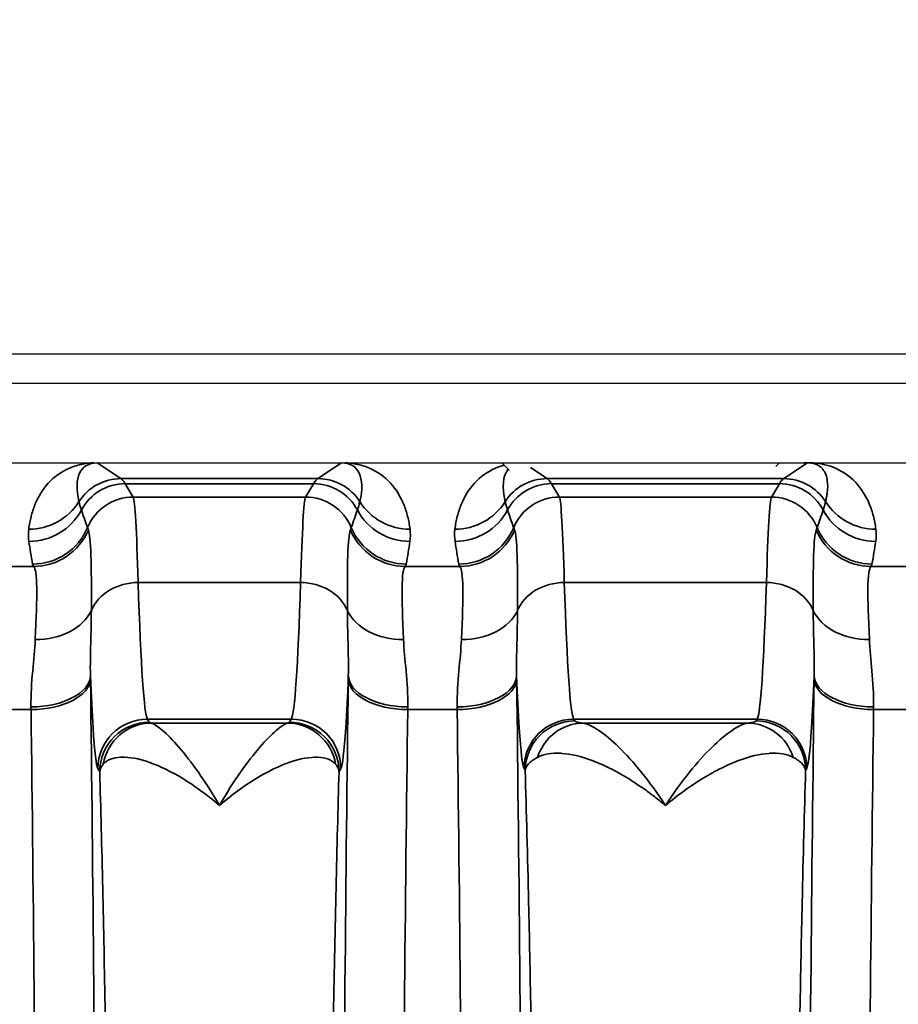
# Model space of a CAD drawing. Header units: millimetres. Extents: x 399 to 6233, y -1870 to 1602.
# Tile 697 of 711: x 6029 to 6038, y 339 to 349. Entities that reach past the tile are written whole.
import ezdxf

# ---------------------------------------------------------------- set-up
doc = ezdxf.new("R2010")
doc.units = ezdxf.units.MM
for name, color, linetype, lineweight in [('AM_5', 3, 'Continuous', 25), ('可見 (ISO)', 7, 'Continuous', 25), ('窄部可見 (ISO)', 7, 'Continuous', 35)]:
    doc.layers.add(name, color=color, linetype=linetype, lineweight=lineweight)
doc.styles.add('尺寸標註', font='romans.shx', dxfattribs={"bigfont": 'CHINESET.SHX'})
doc.dimstyles.new('CNS1$0', dxfattribs={"dimtxt": 2.5, "dimasz": 2.5, "dimexe": 1, "dimexo": 1, "dimgap": 1.5, "dimtad": 1, "dimtoh": 1, "dimdec": 1, "dimdsep": 46, "dimtxsty": '尺寸標註', "dimcen": 0, "dimclrd": 2, "dimclre": 2, "dimclrt": 1, "dimadec": 0, "dimazin": 2, "dimtp": 0.1, "dimtm": 0.1, "dimtfac": 0.71, "dimtdec": 1, "dimtmove": 0, "dimatfit": 0, "dimfxl": 0, "dimlwd": 13, "dimlwe": 13, "dimarcsym": 0})

# ---------------------------------------------------------------- blocks, each defined once
blk = doc.blocks.new('*D355')
at = {"layer": 'AM_5', "color": 2, "lineweight": 13}
for p, q in [((5942.8783, 336.4031), (5942.8783, 359.7021)), ((6103.5983, 330.5531), (6103.5983, 359.7021)), ((6101.0983, 358.7021), (5945.3783, 358.7021))]:
    blk.add_line(p, q, dxfattribs=at)
at = {"layer": 'AM_5', "color": 2, "lineweight": -2}
for points in [[(5945.3783, 359.1188), (5945.3783, 358.2854), (5942.8783, 358.7021)], [(6101.0983, 359.1188), (6101.0983, 358.2854), (6103.5983, 358.7021)]]:
    blk.add_solid(points, dxfattribs=at)
at = {"layer": 'Defpoints', "color": 0, "lineweight": -2}
for p in [(5942.8783, 358.7021), (5942.8783, 335.4031), (6103.5983, 329.5531)]:
    blk.add_point(p, dxfattribs=at)
at = {"layer": 'AM_5', "color": 1, "insert": (6023.2383, 361.4521), "char_height": 2.5, "attachment_point": 5, "style": '尺寸標註'}
blk.add_mtext('160.7', dxfattribs=at)

msp = doc.modelspace()

# ---------------------------------------------------------------- linework, layer by layer
at = {"layer": '可見 (ISO)'}
for p, q in [((5978.8983, 346.0531), (6091.8983, 346.0531)), ((6087.6483, 345.7531), (5983.1483, 345.7531)), ((5983.1483, 344.9531), (6087.6483, 344.9531)), ((6034.0751, 344.8763), (6033.9983, 344.9531)), ((6036.7613, 344.9161), (6036.7983, 344.9531)), ((6030.3081, 344.3031), (6030.3081, 344.3031)), ((6031.9886, 344.3031), (6031.9886, 344.3031)), ((6034.6077, 344.3113), (6034.6076, 344.3113)), ((6034.6081, 344.3031), (6034.6081, 344.3031)), ((6036.6886, 344.3031), (6036.6886, 344.3031))]:
    msp.add_line(p, q, dxfattribs=at)
for points, knots in [([(6029.8793, 344.9531), (6029.8863, 344.9531), (6029.8935, 344.953), (6029.9002, 344.953), (6029.9059, 344.953), (6029.911, 344.9529), (6029.9154, 344.9529)], [0.00000000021, 0.00000000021, 0.00000000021, 0.00000000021, 0.00002113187, 0.00002113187, 0.00002113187, 0.0000394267, 0.0000394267, 0.0000394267, 0.0000394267]), ([(6032.3812, 344.9529), (6032.3867, 344.9529), (6032.3932, 344.953), (6032.4004, 344.953), (6032.4059, 344.953), (6032.4117, 344.9531), (6032.4174, 344.9531)], [-0.00000491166, -0.00000491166, -0.00000491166, -0.00000491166, 0.00001772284, 0.00001772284, 0.00001772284, 0.00003506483, 0.00003506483, 0.00003506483, 0.00003506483]), ([(6037.0812, 344.9529), (6037.0768, 344.9529), (6037.0718, 344.953), (6037.0661, 344.953), (6037.0593, 344.953), (6037.0518, 344.9531), (6037.0445, 344.9531)], [-0.00000491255, -0.00000491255, -0.00000491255, -0.00000491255, 0.00001325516, 0.00001325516, 0.00001325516, 0.00003527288, 0.00003527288, 0.00003527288, 0.00003527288])]:
    msp.add_open_spline(points, degree=3, knots=knots, dxfattribs=at)
at = {"layer": '窄部可見 (ISO)'}
for p, q in [((6029.9154, 344.9529), (6030.154, 344.7938)), ((6032.1427, 344.7938), (6032.3812, 344.9529)), ((6034.2868, 344.9053), (6034.454, 344.7938)), ((6036.8427, 344.7938), (6037.0812, 344.9529)), ((6030.154, 344.7938), (6032.1427, 344.7938)), ((6034.454, 344.7938), (6036.8427, 344.7938)), ((6032.099, 344.7427), (6030.1976, 344.7427)), ((6030.1976, 344.7427), (6030.2789, 344.6073)), ((6032.0178, 344.6073), (6032.099, 344.7427)), ((6036.799, 344.7427), (6034.4976, 344.7427)), ((6034.4976, 344.7427), (6034.5789, 344.6073)), ((6036.7178, 344.6073), (6036.799, 344.7427)), ((6030.2789, 344.6073), (6032.0178, 344.6073)), ((6034.5789, 344.6073), (6036.7178, 344.6073)), ((6034.6058, 344.346), (6034.6058, 344.346)), ((6028.9859, 343.9081), (6029.275, 343.9081)), ((6033.0216, 343.9081), (6033.575, 343.9081)), ((6037.7216, 343.9081), (6038.275, 343.9081)), ((6030.3286, 343.7455), (6031.9681, 343.7455)), ((6034.6286, 343.7455), (6036.6681, 343.7455)), ((6029.2478, 342.4624), (6029.0462, 342.4624)), ((6033.5478, 342.4624), (6033.0489, 342.4624)), ((6038.2478, 342.4624), (6037.7489, 342.4624)), ((6031.8742, 342.3667), (6030.4224, 342.3667)), ((6030.4224, 342.3667), (6030.4411, 342.3356)), ((6030.4624, 342.3265), (6031.8343, 342.3265)), ((6031.8556, 342.3356), (6031.8742, 342.3667)), ((6034.7224, 342.3667), (6034.7336, 342.3481)), ((6036.5742, 342.3667), (6034.7224, 342.3667)), ((6034.8165, 342.3265), (6036.4802, 342.3265)), ((6036.5631, 342.3481), (6036.5742, 342.3667)), ((6029.9412, 341.8359), (6029.9226, 341.867)), ((6032.3741, 341.867), (6032.3554, 341.8359)), ((6034.2337, 341.8484), (6034.2226, 341.867)), ((6034.2337, 341.8484), (6034.2337, 341.8484)), ((6037.0741, 341.867), (6037.063, 341.8484))]:
    msp.add_line(p, q, dxfattribs=at)
for centre, major_axis, ratio, start_param, end_param in [((6030.429, 344.1106), (-0.6415, 0.8024), 0.399262, 5.974018, 6.980681), ((6031.8676, 344.1106), (0.6415, 0.8024), 0.399262, 5.585689, 6.592352), ((6034.729, 344.1106), (-0.6415, 0.8024), 0.399262, 0.084334, 0.697496), ((6030.154, 344.2939), (-0.2773, -0.416), 0.999683, 3.729704, 4.736367), ((6030.1249, 244.7602), (0, 100.0434), 0.020838, 6.248286, 6.269226), ((6032.1718, 244.7602), (0, 100.0434), 0.020838, 0.01396, 0.034899), ((6032.1427, 344.2939), (0.2773, -0.416), 0.999683, 1.546818, 2.553481), ((6034.454, 344.2939), (-0.2773, -0.416), 0.999683, 3.729704, 4.736367), ((6034.4249, 244.7602), (0, 100.0434), 0.020838, 6.248286, 6.269226), ((6036.8718, 244.7602), (0, 100.0434), 0.020838, 0.01396, 0.034899), ((6036.8427, 344.2939), (-0.2773, 0.416), 0.999683, 4.688411, 5.695074), ((6030.1976, 344.243), (-0.4288, -0.2572), 0.999172, 4.17245, 5.254458), ((6032.099, 344.243), (0.4288, -0.2572), 0.999172, 1.028727, 2.110736), ((6034.4976, 344.243), (-0.4288, -0.2572), 0.999172, 4.17245, 5.254458), ((6036.799, 344.243), (-0.4288, 0.2572), 0.999172, 4.17032, 5.252328), ((6030.2789, 344.1076), (-0.4288, -0.2572), 0.999172, 4.17245, 5.347743), ((6030.281, 340.4933), (-0.0054, 4.1169), 0.020515, 5.6231, 6.245118), ((6032.0156, 340.4933), (0.0054, 4.1169), 0.020515, 0.038068, 0.660085), ((6032.0178, 344.1076), (0.4288, -0.2572), 0.999172, 0.935442, 2.110736), ((6034.5789, 344.1076), (-0.4288, -0.2572), 0.999172, 4.17245, 5.347743), ((6034.581, 340.4933), (-0.0054, 4.1169), 0.020515, 5.6231, 6.245118), ((6036.7156, 340.4933), (0.0054, 4.1169), 0.020515, 0.038068, 0.660085), ((6036.7178, 344.1076), (-0.4288, 0.2572), 0.999172, 4.077035, 5.252328), ((6029.2247, 344.8817), (-0.5953, 0.0753), 0.998245, 1.696485, 2.702846), ((6029.2267, 344.7585), (-0.5942, -0.0832), 0.998238, 1.431986, 2.513646), ((9157.6782, 347.5004), (-3128.2819, -0.8538), 0.045755, 0.015157, 0.016397), ((2904.6184, 347.5004), (3128.2819, -0.8538), 0.045755, 6.266788, 6.268029), ((6033.07, 344.7585), (0.5942, -0.0832), 0.998238, 3.769539, 4.851199), ((6033.072, 344.8817), (0.5953, 0.0753), 0.998245, 3.58034, 4.5867), ((6033.5247, 344.8817), (0.5953, -0.0753), 0.998245, 4.838078, 5.844438), ((6033.5267, 344.7585), (0.5942, 0.0832), 0.998238, 4.573579, 5.655239), ((9161.9782, 347.5004), (-3128.2819, -0.8538), 0.045755, 0.015157, 0.016397), ((2909.3184, 347.5004), (3128.2819, -0.8538), 0.045755, 6.266788, 6.268029), ((6037.77, 344.7585), (-0.5942, 0.0832), 0.998238, 0.627947, 1.709607), ((6037.772, 344.8817), (-0.5953, -0.0753), 0.998245, 0.438747, 1.445107), ((6029.264, 344.5304), (-0.5898, -0.11), 0.998212, 1.386797, 2.56171), ((6032.8287, 336.4824), (-3.0142, 7.8269), 0.001618, 0.049009, 0.09405), ((6029.4679, 336.4824), (3.0142, 7.8269), 0.001618, 6.189135, 6.234176), ((6033.0327, 344.5304), (0.5898, -0.11), 0.998212, 3.721475, 4.896388), ((6033.564, 344.5304), (0.5898, 0.11), 0.998212, 4.52839, 5.703303), ((6037.1287, 336.4824), (-3.0142, 7.8269), 0.001618, 0.049009, 0.09405), ((6034.1679, 336.4824), (3.0142, 7.8269), 0.001618, 6.189135, 6.234176), ((6037.7327, 344.5304), (-0.5898, 0.11), 0.998212, 0.579882, 1.754795), ((6029.275, 344.5071), (-0.4766, -0.3645), 0.997266, 0.919263, 2.088334), ((6033.0216, 344.5071), (0.4766, -0.3645), 0.997266, 4.194851, 5.363923), ((6033.575, 344.5071), (0.4766, 0.3645), 0.997266, 4.060855, 5.229927), ((6037.7216, 344.5071), (-0.4766, 0.3645), 0.997266, 1.053258, 2.22233), ((6030.005, 343.4205), (0.5835, -1.8978), 0.300773, 4.221988, 4.348784), ((6032.2917, 343.4205), (-0.5835, -1.8978), 0.300773, 1.934402, 2.061197), ((6034.305, 343.4205), (0.5835, -1.8978), 0.300773, 4.221988, 4.348784), ((6036.9917, 343.4205), (-0.5835, -1.8978), 0.300773, 1.934402, 2.061197), ((6040.9422, 343.9388), (-11.6789, 0), 0.058758, 0.010815, 0.044766), ((6021.3542, 343.9388), (11.6791, 0), 0.058758, 6.23842, 6.27237), ((6045.2422, 343.9388), (-11.6789, 0), 0.058758, 0.010815, 0.044766), ((6026.0542, 343.9388), (11.6791, 0), 0.058758, 6.23842, 6.27237), ((6030.3286, 343.332), (-0.4998, -0.0154), 0.826915, 4.686911, 5.921542), ((6030.4287, 350.3651), (0, -8.0033), 0.022251, 5.686337, 6.248296), ((6031.868, 350.3651), (0, -8.0033), 0.022251, 0.034889, 0.596848), ((6031.9681, 343.332), (0.4998, -0.0154), 0.826915, 0.361643, 1.596274), ((6034.6286, 343.332), (-0.4998, -0.0154), 0.826915, 4.686911, 5.921542), ((6034.7287, 350.3651), (0, -8.0033), 0.022251, 5.686337, 6.248296), ((6036.568, 350.3651), (0, -8.0033), 0.022251, 0.034889, 0.596848), ((6036.6681, 343.332), (0.4998, -0.0154), 0.826915, 0.361643, 1.596274), ((6029.2903, 343.622), (0.5996, -0.0231), 0.752166, 4.741355, 5.976479), ((6033.0064, 343.622), (-0.5996, -0.0231), 0.752166, 0.306707, 1.54183), ((6033.5903, 343.622), (0.5996, -0.0231), 0.752166, 4.741355, 5.976479), ((6037.7064, 343.622), (-0.5996, -0.0231), 0.752166, 0.306707, 1.54183), ((6029.2474, 342.8044), (0.5999, 0.0078), 0.525274, 4.705596, 6.258572), ((6029.7992, 341.382), (0.0075, -3.0102), 0.019461, 2.050823, 2.062924), ((6032.4975, 341.382), (0.0075, 3.0102), 0.01946, 1.078674, 1.090775), ((6033.0493, 342.8044), (-0.5999, 0.0078), 0.525274, 0.024614, 1.577589), ((6033.5474, 342.8044), (0.5999, 0.0078), 0.525274, 4.705596, 6.258572), ((6034.0992, 341.382), (0.0075, -3.0102), 0.01946, 2.05082, 2.062921), ((6037.1975, 341.382), (0.0075, 3.0102), 0.019461, 1.078669, 1.09077), ((6037.7493, 342.8044), (-0.5999, 0.0078), 0.525274, 0.024614, 1.577589), ((6029.2478, 342.7722), (0.6, 0.0076), 0.516344, 4.705867, 6.258728), ((6033.0489, 342.7722), (-0.6, 0.0076), 0.516344, 0.024457, 1.577318), ((6033.5478, 342.7722), (0.6, 0.0076), 0.516344, 4.705867, 6.258728), ((6037.7489, 342.7722), (-0.6, 0.0076), 0.516344, 0.024457, 1.577318), ((6029.1993, 341.3039), (0.0075, -2.5085), 0.023352, 2.050796, 2.062877), ((6033.0973, 341.3039), (0.0075, 2.5085), 0.023353, 1.078708, 1.090789), ((6033.4993, 341.3038), (0.0075, -2.5085), 0.023353, 2.050807, 2.062888), ((6037.7973, 341.3039), (0.0075, 2.5085), 0.023353, 1.078712, 1.090793), ((6033.5081, 329.5531), (0, -25), 0.02145, 4.169777, 4.712389), ((6030.4224, 341.867), (-0.4288, -0.2572), 0.999172, 4.17245, 5.742515), ((6030.4624, 341.8268), (0.117, 0.4861), 0.989056, 0.238805, 1.634834), ((6031.8343, 341.8268), (-0.117, 0.4861), 0.989056, 4.648351, 6.04438), ((6031.8742, 341.867), (0.4288, -0.2572), 0.999172, 0.54067, 2.110736), ((6034.7224, 341.867), (-0.4288, -0.2572), 0.999172, 4.17245, 5.742515), ((6034.8165, 341.8268), (0.066, 0.4956), 0.966733, 0.136867, 1.385237), ((6036.4802, 341.8268), (-0.066, 0.4956), 0.966733, 4.897948, 6.146318), ((6036.5742, 341.867), (-0.4288, 0.2572), 0.999172, 3.682263, 5.252328)]:
    msp.add_ellipse(centre, major_axis=major_axis, ratio=ratio, start_param=start_param, end_param=end_param, dxfattribs=at)
for points, knots in [([(6029.2247, 344.2827), (6029.2276, 344.3057), (6029.2311, 344.3278), (6029.2351, 344.3492), (6029.2391, 344.3707), (6029.2436, 344.3911), (6029.2488, 344.4114), (6029.2591, 344.4523), (6029.272, 344.4925), (6029.2879, 344.5314), (6029.3202, 344.611), (6029.3648, 344.6849), (6029.4213, 344.7469), (6029.4811, 344.8126), (6029.5541, 344.8647), (6029.6352, 344.8993), (6029.6787, 344.9179), (6029.7244, 344.9316), (6029.7711, 344.9405), (6029.8068, 344.9474), (6029.843, 344.9515), (6029.8793, 344.9531)], [5.2774615, 5.2774615, 5.2774615, 5.2774615, 5.3361469, 5.3361469, 5.3361469, 5.3948827, 5.3948827, 5.3948827, 5.5128985, 5.5128985, 5.5128985, 5.7541006, 5.7541006, 5.7541006, 6.0094082, 6.0094082, 6.0094082, 6.1463346, 6.1463346, 6.1463346, 6.2510171, 6.2510171, 6.2510171, 6.2510171]), ([(6032.4174, 344.9531), (6032.4536, 344.9515), (6032.4899, 344.9474), (6032.5256, 344.9405), (6032.5723, 344.9316), (6032.618, 344.9179), (6032.6615, 344.8993), (6032.7425, 344.8647), (6032.8156, 344.8126), (6032.8754, 344.7469), (6032.9318, 344.6849), (6032.9764, 344.611), (6033.0088, 344.5314), (6033.0246, 344.4925), (6033.0376, 344.4523), (6033.0479, 344.4114), (6033.0531, 344.3911), (6033.0576, 344.3707), (6033.0616, 344.3492), (6033.0656, 344.3278), (6033.0691, 344.3057), (6033.072, 344.2827)], [3.1737609, 3.1737609, 3.1737609, 3.1737609, 3.2784434, 3.2784434, 3.2784434, 3.4153698, 3.4153698, 3.4153698, 3.6706773, 3.6706773, 3.6706773, 3.9118795, 3.9118795, 3.9118795, 4.0298953, 4.0298953, 4.0298953, 4.0886311, 4.0886311, 4.0886311, 4.1473165, 4.1473165, 4.1473165, 4.1473165]), ([(6033.5247, 344.2827), (6033.5276, 344.3057), (6033.5311, 344.3278), (6033.5351, 344.3492), (6033.5391, 344.3707), (6033.5436, 344.3911), (6033.5488, 344.4114), (6033.5591, 344.4523), (6033.572, 344.4925), (6033.5879, 344.5314), (6033.6202, 344.611), (6033.6648, 344.6849), (6033.7213, 344.7469), (6033.7811, 344.8126), (6033.8541, 344.8647), (6033.9352, 344.8993), (6033.9633, 344.9114), (6033.9924, 344.9213), (6034.0221, 344.9293)], [2.1358688, 2.1358688, 2.1358688, 2.1358688, 2.1945542, 2.1945542, 2.1945542, 2.25329, 2.25329, 2.25329, 2.3713058, 2.3713058, 2.3713058, 2.612508, 2.612508, 2.612508, 2.8678155, 2.8678155, 2.8678155, 2.9564391, 2.9564391, 2.9564391, 2.9564391]), ([(6037.2651, 344.5611), (6037.2683, 344.575), (6037.2712, 344.5884), (6037.2736, 344.6013), (6037.2761, 344.6141), (6037.2782, 344.6265), (6037.2799, 344.6385), (6037.2833, 344.6624), (6037.2855, 344.6861), (6037.286, 344.7091), (6037.2871, 344.7558), (6037.2812, 344.7997), (6037.2664, 344.8365), (6037.2507, 344.8755), (6037.2248, 344.9063), (6037.1916, 344.9258), (6037.1698, 344.9385), (6037.1454, 344.9465), (6037.1195, 344.9503), (6037.1134, 344.9511), (6037.1072, 344.9518), (6037.1008, 344.9522), (6037.0945, 344.9527), (6037.0879, 344.9529), (6037.0812, 344.9529)], [5.277461, 5.277461, 5.277461, 5.277461, 5.338533, 5.338533, 5.338533, 5.399378, 5.399378, 5.399378, 5.520978, 5.520978, 5.520978, 5.768094, 5.768094, 5.768094, 6.030402, 6.030402, 6.030402, 6.202355, 6.202355, 6.202355, 6.24324, 6.24324, 6.24324, 6.284115, 6.284115, 6.284115, 6.284115]), ([(6037.1174, 344.9531), (6037.1933, 344.9497), (6037.2688, 344.9353), (6037.3397, 344.908), (6037.425, 344.8752), (6037.5024, 344.8236), (6037.5656, 344.7573), (6037.6251, 344.6947), (6037.672, 344.6194), (6037.7059, 344.5385), (6037.7225, 344.4987), (6037.736, 344.4577), (6037.7467, 344.4161), (6037.7521, 344.3953), (6037.7569, 344.374), (6037.7611, 344.3518), (6037.7653, 344.3296), (6037.769, 344.3065), (6037.772, 344.2827)], [0.0321682, 0.0321682, 0.0321682, 0.0321682, 0.2510834, 0.2510834, 0.2510834, 0.514069, 0.514069, 0.514069, 0.7621142, 0.7621142, 0.7621142, 0.8839292, 0.8839292, 0.8839292, 0.9447637, 0.9447637, 0.9447637, 1.0057239, 1.0057239, 1.0057239, 1.0057239]), ([(6029.7316, 344.5611), (6029.7342, 344.5496), (6029.7376, 344.5372), (6029.7415, 344.5239), (6029.7458, 344.5095), (6029.7508, 344.4939), (6029.7563, 344.4773)], [0, 0, 0, 0, 0.001000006, 0.001000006, 0.001000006, 0.00208995, 0.00208995, 0.00208995, 0.00208995]), ([(6032.5404, 344.4773), (6032.5454, 344.4925), (6032.55, 344.5069), (6032.5541, 344.5203), (6032.5585, 344.535), (6032.5622, 344.5486), (6032.5651, 344.5611)], [0, 0, 0, 0, 0.001000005, 0.001000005, 0.001000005, 0.002089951, 0.002089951, 0.002089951, 0.002089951]), ([(6034.0316, 344.5611), (6034.0342, 344.5496), (6034.0376, 344.5372), (6034.0415, 344.5239), (6034.0458, 344.5095), (6034.0508, 344.4939), (6034.0563, 344.4773)], [0, 0, 0, 0, 0.001000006, 0.001000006, 0.001000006, 0.00208995, 0.00208995, 0.00208995, 0.00208995]), ([(6037.2404, 344.4773), (6037.2454, 344.4925), (6037.25, 344.5069), (6037.2541, 344.5203), (6037.2585, 344.535), (6037.2622, 344.5486), (6037.2651, 344.5611)], [0, 0, 0, 0, 0.001000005, 0.001000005, 0.001000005, 0.002089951, 0.002089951, 0.002089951, 0.002089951]), ([(6029.8267, 344.2743), (6029.839, 344.2409), (6029.8477, 344.1551), (6029.8571, 343.8803), (6029.8578, 343.6949), (6029.8566, 343.4638)], [0, 0, 0, 0, 0.001138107, 0.001138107, 0.002276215, 0.002276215, 0.002276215, 0.002276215]), ([(6032.44, 343.4638), (6032.4389, 343.695), (6032.4393, 343.8792), (6032.4439, 344.0168), (6032.4486, 344.1544), (6032.4575, 344.2408), (6032.4699, 344.2743)], [0, 0, 0, 0, 0.001125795, 0.001125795, 0.001125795, 0.00225159, 0.00225159, 0.00225159, 0.00225159]), ([(6034.1267, 344.2743), (6034.139, 344.2409), (6034.1477, 344.1551), (6034.1571, 343.8803), (6034.1578, 343.6949), (6034.1566, 343.4638)], [0, 0, 0, 0, 0.001138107, 0.001138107, 0.002276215, 0.002276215, 0.002276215, 0.002276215]), ([(6037.14, 343.4638), (6037.1389, 343.695), (6037.1393, 343.8792), (6037.1439, 344.0168), (6037.1486, 344.1544), (6037.1575, 344.2408), (6037.1699, 344.2743)], [0, 0, 0, 0, 0.001125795, 0.001125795, 0.001125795, 0.00225159, 0.00225159, 0.00225159, 0.00225159]), ([(6029.2903, 343.1705), (6029.3004, 343.39), (6029.3071, 343.5641), (6029.3052, 343.6899), (6029.3033, 343.8157), (6029.293, 343.8886), (6029.275, 343.9081)], [0, 0, 0, 0, 0.000987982, 0.000987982, 0.000987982, 0.001975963, 0.001975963, 0.001975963, 0.001975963]), ([(6033.0216, 343.9081), (6033.0037, 343.8886), (6032.9933, 343.8149), (6032.9915, 343.6887), (6032.9896, 343.5626), (6032.9962, 343.39), (6033.0064, 343.1705)], [0, 0, 0, 0, 0.000987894, 0.000987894, 0.000987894, 0.001975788, 0.001975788, 0.001975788, 0.001975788]), ([(6033.5903, 343.1705), (6033.6004, 343.39), (6033.6071, 343.5641), (6033.6052, 343.6899), (6033.6033, 343.8157), (6033.593, 343.8886), (6033.575, 343.9081)], [0, 0, 0, 0, 0.000987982, 0.000987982, 0.000987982, 0.001975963, 0.001975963, 0.001975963, 0.001975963]), ([(6037.7216, 343.9081), (6037.7037, 343.8886), (6037.6933, 343.8149), (6037.6915, 343.6887), (6037.6896, 343.5626), (6037.6962, 343.39), (6037.7064, 343.1705)], [0, 0, 0, 0, 0.000987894, 0.000987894, 0.000987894, 0.001975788, 0.001975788, 0.001975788, 0.001975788]), ([(6029.8566, 343.4638), (6029.8563, 343.3555), (6029.8532, 343.2453), (6029.8503, 343.1319), (6029.8475, 343.0261), (6029.8447, 342.9175), (6029.8473, 342.8045)], [0, 0, 0, 0, 0.000535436, 0.000535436, 0.000535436, 0.001035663, 0.001035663, 0.001035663, 0.001035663]), ([(6032.4494, 342.8045), (6032.452, 342.9175), (6032.4492, 343.0261), (6032.4464, 343.1319), (6032.4434, 343.2453), (6032.4404, 343.3555), (6032.44, 343.4638)], [0.000000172, 0.000000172, 0.000000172, 0.000000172, 0.000500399, 0.000500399, 0.000500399, 0.001035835, 0.001035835, 0.001035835, 0.001035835]), ([(6034.1566, 343.4638), (6034.1563, 343.3555), (6034.1532, 343.2453), (6034.1503, 343.1319), (6034.1475, 343.0261), (6034.1447, 342.9175), (6034.1473, 342.8045)], [0, 0, 0, 0, 0.000535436, 0.000535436, 0.000535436, 0.001035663, 0.001035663, 0.001035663, 0.001035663]), ([(6037.1494, 342.8045), (6037.152, 342.9175), (6037.1492, 343.0261), (6037.1464, 343.1319), (6037.1434, 343.2453), (6037.1404, 343.3555), (6037.14, 343.4638)], [0.000000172, 0.000000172, 0.000000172, 0.000000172, 0.000500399, 0.000500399, 0.000500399, 0.001035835, 0.001035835, 0.001035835, 0.001035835]), ([(6029.2474, 342.4892), (6029.2454, 342.6176), (6029.2547, 342.7382), (6029.2648, 342.8516), (6029.2749, 342.9651), (6029.2857, 343.0714), (6029.2903, 343.1705)], [0, 0, 0, 0, 0.000446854, 0.000446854, 0.000446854, 0.000893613, 0.000893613, 0.000893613, 0.000893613]), ([(6033.0064, 343.1705), (6033.011, 343.0714), (6033.0218, 342.9651), (6033.0319, 342.8516), (6033.0419, 342.7382), (6033.0513, 342.6176), (6033.0493, 342.4892)], [0, 0, 0, 0, 0.000446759, 0.000446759, 0.000446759, 0.000893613, 0.000893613, 0.000893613, 0.000893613]), ([(6033.5474, 342.4892), (6033.5454, 342.6176), (6033.5547, 342.7382), (6033.5648, 342.8516), (6033.5749, 342.9651), (6033.5857, 343.0714), (6033.5903, 343.1705)], [0, 0, 0, 0, 0.000446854, 0.000446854, 0.000446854, 0.000893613, 0.000893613, 0.000893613, 0.000893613]), ([(6037.7064, 343.1705), (6037.711, 343.0714), (6037.7218, 342.9651), (6037.7319, 342.8516), (6037.7419, 342.7382), (6037.7513, 342.6176), (6037.7493, 342.4892)], [0, 0, 0, 0, 0.000446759, 0.000446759, 0.000446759, 0.000893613, 0.000893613, 0.000893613, 0.000893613]), ([(6029.9226, 341.867), (6029.906, 341.8945), (6029.8893, 342.0345), (6029.8734, 342.2825), (6029.8644, 342.4235), (6029.8556, 342.5991), (6029.8473, 342.8045)], [4.7472956, 4.7472956, 4.7472956, 4.7472956, 5.0281051, 5.0281051, 5.0281051, 5.1877931, 5.1877931, 5.1877931, 5.1877931]), ([(6032.4494, 342.8045), (6032.441, 342.5991), (6032.4323, 342.4235), (6032.4232, 342.2825), (6032.4073, 342.0345), (6032.3906, 341.8945), (6032.3741, 341.867)], [4.2369849, 4.2369849, 4.2369849, 4.2369849, 4.3966729, 4.3966729, 4.3966729, 4.6774824, 4.6774824, 4.6774824, 4.6774824]), ([(6034.2226, 341.867), (6034.206, 341.8945), (6034.1893, 342.0345), (6034.1734, 342.2825), (6034.1644, 342.4235), (6034.1556, 342.5991), (6034.1473, 342.8045)], [4.7472956, 4.7472956, 4.7472956, 4.7472956, 5.0281051, 5.0281051, 5.0281051, 5.1877931, 5.1877931, 5.1877931, 5.1877931]), ([(6037.1494, 342.8045), (6037.141, 342.5991), (6037.1323, 342.4235), (6037.1232, 342.2825), (6037.1073, 342.0345), (6037.0906, 341.8945), (6037.0741, 341.867)], [4.2369849, 4.2369849, 4.2369849, 4.2369849, 4.3966729, 4.3966729, 4.3966729, 4.6774824, 4.6774824, 4.6774824, 4.6774824]), ([(6029.8477, 342.7722), (6029.8727, 340.7896), (6029.8921, 338.6441), (6029.9051, 336.4136), (6029.9181, 334.1831), (6029.9247, 331.8682), (6029.9247, 329.5531), (6029.9247, 327.2379), (6029.9181, 324.923), (6029.9051, 322.6925), (6029.8921, 320.4621), (6029.8727, 318.3166), (6029.8477, 316.3339)], [2.598981, 2.598981, 2.598981, 2.598981, 2.870287, 2.870287, 2.870287, 3.141593, 3.141593, 3.141593, 3.412899, 3.412899, 3.412899, 3.684204, 3.684204, 3.684204, 3.684204]), ([(6032.372, 329.5531), (6032.372, 331.8683), (6032.3786, 334.1831), (6032.3916, 336.4136), (6032.4046, 338.6441), (6032.4239, 340.7896), (6032.449, 342.7722)], [0, 0, 0, 0, 0.2713059, 0.2713059, 0.2713059, 0.5426118, 0.5426118, 0.5426118, 0.5426118]), ([(6034.1477, 342.7722), (6034.1727, 340.7896), (6034.1921, 338.6441), (6034.2051, 336.4136), (6034.2181, 334.1831), (6034.2247, 331.8682), (6034.2247, 329.5531), (6034.2247, 327.2379), (6034.2181, 324.923), (6034.2051, 322.6925), (6034.1921, 320.4621), (6034.1727, 318.3166), (6034.1477, 316.3339)], [2.598981, 2.598981, 2.598981, 2.598981, 2.870287, 2.870287, 2.870287, 3.141593, 3.141593, 3.141593, 3.412899, 3.412899, 3.412899, 3.684204, 3.684204, 3.684204, 3.684204]), ([(6037.149, 316.3339), (6037.1239, 318.3166), (6037.1046, 320.4621), (6037.0916, 322.6925), (6037.0786, 324.923), (6037.072, 327.2379), (6037.072, 329.5531), (6037.072, 331.8682), (6037.0786, 334.1831), (6037.0916, 336.4136), (6037.1046, 338.6441), (6037.1239, 340.7896), (6037.149, 342.7722)], [2.598981, 2.598981, 2.598981, 2.598981, 2.870287, 2.870287, 2.870287, 3.141593, 3.141593, 3.141593, 3.412899, 3.412899, 3.412899, 3.684204, 3.684204, 3.684204, 3.684204]), ([(6029.2478, 316.6437), (6029.2729, 318.5799), (6029.2922, 320.6751), (6029.3182, 325.0315), (6029.3248, 327.2922), (6029.3248, 331.8139), (6029.3182, 334.0746), (6029.2922, 338.431), (6029.2729, 340.5262), (6029.2478, 342.4624)], [2.598981, 2.598981, 2.598981, 2.598981, 2.870287, 2.870287, 3.141593, 3.141593, 3.412899, 3.412899, 3.684204, 3.684204, 3.684204, 3.684204]), ([(6033.5478, 316.6437), (6033.5729, 318.5799), (6033.5922, 320.6751), (6033.6182, 325.0315), (6033.6248, 327.2922), (6033.6248, 331.8139), (6033.6182, 334.0746), (6033.5922, 338.431), (6033.5729, 340.5262), (6033.5478, 342.4624)], [2.598981, 2.598981, 2.598981, 2.598981, 2.870287, 2.870287, 3.141593, 3.141593, 3.412899, 3.412899, 3.684204, 3.684204, 3.684204, 3.684204]), ([(6037.7489, 342.4624), (6037.7238, 340.5262), (6037.7044, 338.431), (6037.6784, 334.0746), (6037.6718, 331.8139), (6037.6718, 327.2922), (6037.6784, 325.0315), (6037.7044, 320.6751), (6037.7238, 318.5799), (6037.7489, 316.6437)], [2.598981, 2.598981, 2.598981, 2.598981, 2.870287, 2.870287, 3.141593, 3.141593, 3.412899, 3.412899, 3.684204, 3.684204, 3.684204, 3.684204]), ([(6030.4411, 342.3356), (6030.3103, 342.3355), (6030.1803, 342.2816), (6030.0878, 342.1891), (6029.9952, 342.0966), (6029.9413, 341.9667), (6029.9412, 341.8359)], [0, 0, 0, 0, 0.5, 0.5, 0.5, 1, 1, 1, 1]), ([(6030.4624, 342.3265), (6030.4855, 342.3198), (6030.5243, 342.2952), (6030.5723, 342.2542), (6030.6203, 342.2133), (6030.6778, 342.1556), (6030.7394, 342.0845), (6030.801, 342.0134), (6030.8671, 341.9287), (6030.9361, 341.8301), (6031.0052, 341.7315), (6031.0776, 341.6182), (6031.1483, 341.4956)], [0, 0, 0, 0, 0.000572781, 0.000572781, 0.000572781, 0.001145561, 0.001145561, 0.001145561, 0.001718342, 0.001718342, 0.001718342, 0.002291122, 0.002291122, 0.002291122, 0.002291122]), ([(6031.1483, 341.4956), (6031.2197, 341.6192), (6031.2915, 341.7316), (6031.3606, 341.8301), (6031.4286, 341.9274), (6031.4939, 342.0111), (6031.5547, 342.0815), (6031.6165, 342.1531), (6031.6744, 342.2113), (6031.7226, 342.2528), (6031.7714, 342.2946), (6031.8109, 342.3197), (6031.8343, 342.3265)], [-0.000011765, -0.000011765, -0.000011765, -0.000011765, 0.000565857, 0.000565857, 0.000565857, 0.001135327, 0.001135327, 0.001135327, 0.001714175, 0.001714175, 0.001714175, 0.002298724, 0.002298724, 0.002298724, 0.002298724]), ([(6031.8556, 342.3356), (6031.9864, 342.3355), (6032.1164, 342.2816), (6032.2089, 342.1891), (6032.3015, 342.0966), (6032.3553, 341.9666), (6032.3554, 341.8359)], [0, 0, 0, 0, 0.5, 0.5, 0.5, 1, 1, 1, 1]), ([(6034.7336, 342.3481), (6034.6028, 342.348), (6034.4728, 342.2941), (6034.3802, 342.2016), (6034.2877, 342.1091), (6034.2338, 341.9792), (6034.2337, 341.8484)], [0, 0, 0, 0, 0.5, 0.5, 0.5, 1, 1, 1, 1]), ([(6034.8165, 342.3265), (6034.8586, 342.3198), (6034.9125, 342.295), (6034.974, 342.254), (6035.0354, 342.2131), (6035.1052, 342.1552), (6035.1782, 342.0839), (6035.2512, 342.0125), (6035.3276, 341.9279), (6035.4065, 341.8297), (6035.4853, 341.7316), (6035.5677, 341.6181), (6035.6483, 341.4956)], [0, 0, 0, 0, 0.000584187, 0.000584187, 0.000584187, 0.001168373, 0.001168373, 0.001168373, 0.00175256, 0.00175256, 0.00175256, 0.002336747, 0.002336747, 0.002336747, 0.002336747]), ([(6035.6483, 341.4956), (6035.7297, 341.6193), (6035.8114, 341.7317), (6035.8902, 341.8298), (6035.968, 341.9266), (6036.0435, 342.0104), (6036.1156, 342.0811), (6036.1888, 342.1529), (6036.2589, 342.2113), (6036.3206, 342.2526), (6036.3829, 342.2944), (6036.4376, 342.3197), (6036.4802, 342.3265)], [-0.000011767, -0.000011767, -0.000011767, -0.000011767, 0.000578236, 0.000578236, 0.000578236, 0.001160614, 0.001160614, 0.001160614, 0.001751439, 0.001751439, 0.001751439, 0.002348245, 0.002348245, 0.002348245, 0.002348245]), ([(6037.063, 341.8484), (6037.0628, 341.9792), (6037.009, 342.1091), (6036.9164, 342.2016), (6036.8239, 342.2941), (6036.6939, 342.348), (6036.5631, 342.3481)], [0, 0, 0, 0, 0.5, 0.5, 0.5, 1, 1, 1, 1]), ([(6032.3216, 341.9112), (6032.2485, 341.9999), (6032.0711, 342.0049), (6031.8605, 341.9324), (6031.6498, 341.8599), (6031.3985, 341.7099), (6031.1483, 341.4956)], [0, 0, 0, 0, 0.00119489, 0.00119489, 0.00119489, 0.002389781, 0.002389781, 0.002389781, 0.002389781]), ([(6035.6483, 341.4956), (6035.6163, 341.5223), (6035.5842, 341.5481), (6035.5522, 341.573), (6035.5202, 341.5979), (6035.4883, 341.6218), (6035.4565, 341.6448), (6035.3929, 341.6907), (6035.3299, 341.7327), (6035.2681, 341.7705), (6035.2063, 341.8083), (6035.1453, 341.8421), (6035.0856, 341.8718), (6035.0291, 341.8998), (6034.9736, 341.9242), (6034.9194, 341.9449), (6034.9162, 341.9461), (6034.9131, 341.9473), (6034.9099, 341.9485), (6034.7986, 341.9902), (6034.6941, 342.0149), (6034.6026, 342.0214), (6034.6001, 342.0216), (6034.5975, 342.0218), (6034.595, 342.0219), (6034.5016, 342.0276), (6034.4207, 342.0147), (6034.3577, 341.9809)], [-0.000011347, -0.000011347, -0.000011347, -0.000011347, 0.000139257, 0.000139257, 0.000139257, 0.000289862, 0.000289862, 0.000289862, 0.000591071, 0.000591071, 0.000591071, 0.00089228, 0.00089228, 0.00089228, 0.001176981, 0.001176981, 0.001176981, 0.001193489, 0.001193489, 0.001193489, 0.001779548, 0.001779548, 0.001779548, 0.001795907, 0.001795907, 0.001795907, 0.002398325, 0.002398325, 0.002398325, 0.002398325]), ([(6036.9389, 341.9809), (6036.876, 342.0147), (6036.7951, 342.0276), (6036.7017, 342.0219), (6036.6992, 342.0218), (6036.6966, 342.0216), (6036.6941, 342.0214), (6036.6026, 342.0149), (6036.4978, 341.99), (6036.3876, 341.9488), (6036.3842, 341.9475), (6036.3807, 341.9462), (6036.3773, 341.9449), (6036.3239, 341.9245), (6036.269, 341.9005), (6036.2129, 341.8726), (6036.1532, 341.843), (6036.092, 341.8092), (6036.0295, 341.7711), (6035.9671, 341.7329), (6035.9039, 341.6908), (6035.8402, 341.6448), (6035.7764, 341.5987), (6035.7114, 341.5481), (6035.6483, 341.4956)], [0, 0, 0, 0, 0.000592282, 0.000592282, 0.000592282, 0.000608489, 0.000608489, 0.000608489, 0.001184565, 0.001184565, 0.001184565, 0.00120247, 0.00120247, 0.00120247, 0.001480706, 0.001480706, 0.001480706, 0.001776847, 0.001776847, 0.001776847, 0.002072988, 0.002072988, 0.002072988, 0.002369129, 0.002369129, 0.002369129, 0.002369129]), ([(6031.1483, 341.4956), (6031.0857, 341.5492), (6031.0232, 341.5988), (6030.9612, 341.6442), (6030.8993, 341.6895), (6030.838, 341.7306), (6030.778, 341.7672), (6030.6618, 341.838), (6030.551, 341.8917), (6030.4476, 341.9284), (6030.4441, 341.9297), (6030.4407, 341.9309), (6030.4372, 341.9321), (6030.3343, 341.9676), (6030.24, 341.9849), (6030.1622, 341.983), (6030.1595, 341.983), (6030.1567, 341.9829), (6030.154, 341.9828), (6030.0746, 341.9794), (6030.0117, 341.9556), (6029.9751, 341.9112)], [-0.000011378, -0.000011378, -0.000011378, -0.000011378, 0.000287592, 0.000287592, 0.000287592, 0.000586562, 0.000586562, 0.000586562, 0.001165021, 0.001165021, 0.001165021, 0.001184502, 0.001184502, 0.001184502, 0.001762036, 0.001762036, 0.001762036, 0.001782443, 0.001782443, 0.001782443, 0.002380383, 0.002380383, 0.002380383, 0.002380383]), ([(6032.3554, 341.8359), (6032.3553, 341.836), (6032.3552, 341.8388), (6032.355, 341.8402), (6032.3548, 341.8418), (6032.3545, 341.8433), (6032.3543, 341.8449), (6032.3537, 341.8481), (6032.353, 341.8512), (6032.3522, 341.8544), (6032.3505, 341.8607), (6032.3483, 341.867), (6032.3455, 341.8734), (6032.3399, 341.886), (6032.3319, 341.8987), (6032.3216, 341.9112)], [-0.00000006, -0.00000006, -0.00000006, -0.00000006, 0.0000185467, 0.0000185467, 0.0000185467, 0.0000394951, 0.0000394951, 0.0000394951, 0.0000814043, 0.0000814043, 0.0000814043, 0.0001653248, 0.0001653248, 0.0001653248, 0.0003340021, 0.0003340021, 0.0003340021, 0.0003340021]), ([(6034.3577, 341.9809), (6034.3178, 341.9595), (6034.2884, 341.9378), (6034.2477, 341.8936), (6034.2363, 341.8709), (6034.2337, 341.8484)], [0, 0, 0, 0, 0.0003786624, 0.0003786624, 0.0007573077, 0.0007573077, 0.0007573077, 0.0007573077]), ([(6037.063, 341.8484), (6037.0604, 341.8709), (6037.049, 341.8936), (6037.0082, 341.9378), (6036.9788, 341.9595), (6036.9389, 341.9809)], [-0.000000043, -0.000000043, -0.000000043, -0.000000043, 0.0003786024, 0.0003786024, 0.0007572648, 0.0007572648, 0.0007572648, 0.0007572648]), ([(6029.9412, 317.2703), (6029.9518, 317.6386), (6029.962, 318.0382), (6029.9713, 318.4479), (6029.9802, 318.8438), (6029.9888, 319.2692), (6029.9968, 319.7137), (6030.0049, 320.166), (6030.0124, 320.6408), (6030.0194, 321.1382), (6030.0263, 321.6355), (6030.0327, 322.1605), (6030.0384, 322.6888), (6030.0412, 322.9507), (6030.0438, 323.216), (6030.0463, 323.4846), (6030.0488, 323.7578), (6030.0511, 324.0346), (6030.0533, 324.3148), (6030.0576, 324.8705), (6030.0612, 325.4409), (6030.0641, 326.0229), (6030.0699, 327.1868), (6030.0729, 328.3642), (6030.0729, 329.5531), (6030.0729, 330.742), (6030.0699, 331.9187), (6030.0641, 333.0832), (6030.0597, 333.9592), (6030.0537, 334.8062), (6030.0463, 335.6215), (6030.0438, 335.8901), (6030.0412, 336.1553), (6030.0384, 336.4172), (6030.0327, 336.9458), (6030.0263, 337.4707), (6030.0194, 337.968), (6030.0124, 338.4652), (6030.0049, 338.94), (6029.9968, 339.3923), (6029.9888, 339.8369), (6029.9802, 340.2623), (6029.9713, 340.6582), (6029.962, 341.0679), (6029.9518, 341.4675), (6029.9412, 341.8359)], [0.0294093, 0.0294093, 0.0294093, 0.0294093, 0.089244, 0.089244, 0.089244, 0.1470574, 0.1470574, 0.1470574, 0.2058814, 0.2058814, 0.2058814, 0.2647055, 0.2647055, 0.2647055, 0.2938656, 0.2938656, 0.2938656, 0.3235296, 0.3235296, 0.3235296, 0.3823536, 0.3823536, 0.3823536, 0.5, 0.5, 0.5, 0.6176498, 0.6176498, 0.6176498, 0.7061501, 0.7061501, 0.7061501, 0.735298, 0.735298, 0.735298, 0.794122, 0.794122, 0.794122, 0.8529461, 0.8529461, 0.8529461, 0.9107639, 0.9107639, 0.9107639, 0.9705942, 0.9705942, 0.9705942, 0.9705942]), ([(6032.3554, 341.8359), (6032.3449, 341.4675), (6032.3346, 341.0679), (6032.3254, 340.6582), (6032.3164, 340.2623), (6032.3079, 339.8369), (6032.2999, 339.3924), (6032.2918, 338.9401), (6032.2843, 338.4653), (6032.2773, 337.968), (6032.2704, 337.4706), (6032.2639, 336.9456), (6032.2583, 336.4173), (6032.2555, 336.1554), (6032.2529, 335.8901), (6032.2504, 335.6216), (6032.2479, 335.3483), (6032.2456, 335.0715), (6032.2434, 334.7913), (6032.2391, 334.2356), (6032.2355, 333.6652), (6032.2326, 333.0832), (6032.2267, 331.9193), (6032.2238, 330.7419), (6032.2238, 329.5531), (6032.2238, 328.3641), (6032.2267, 327.1874), (6032.2326, 326.0229), (6032.237, 325.1469), (6032.2429, 324.2999), (6032.2504, 323.4846), (6032.2529, 323.2161), (6032.2555, 322.9508), (6032.2583, 322.6889), (6032.2639, 322.1603), (6032.2704, 321.6354), (6032.2773, 321.1382), (6032.2843, 320.6409), (6032.2918, 320.1661), (6032.2999, 319.7138), (6032.3079, 319.2692), (6032.3164, 318.8438), (6032.3254, 318.4479), (6032.3346, 318.0382), (6032.3449, 317.6386), (6032.3554, 317.2702)], [0.0294093, 0.0294093, 0.0294093, 0.0294093, 0.089244, 0.089244, 0.089244, 0.1470574, 0.1470574, 0.1470574, 0.2058814, 0.2058814, 0.2058814, 0.2647055, 0.2647055, 0.2647055, 0.2938656, 0.2938656, 0.2938656, 0.3235296, 0.3235296, 0.3235296, 0.3823536, 0.3823536, 0.3823536, 0.5, 0.5, 0.5, 0.6176498, 0.6176498, 0.6176498, 0.7061501, 0.7061501, 0.7061501, 0.735298, 0.735298, 0.735298, 0.794122, 0.794122, 0.794122, 0.8529461, 0.8529461, 0.8529461, 0.9107639, 0.9107639, 0.9107639, 0.9705942, 0.9705942, 0.9705942, 0.9705942]), ([(6034.2337, 317.2577), (6034.246, 317.6699), (6034.2579, 318.1265), (6034.2684, 318.5922), (6034.2762, 318.9367), (6034.2837, 319.3043), (6034.2908, 319.6884), (6034.2991, 320.14), (6034.3068, 320.6148), (6034.3139, 321.1129), (6034.3211, 321.6109), (6034.3277, 322.1377), (6034.3334, 322.6663), (6034.3366, 322.9608), (6034.3396, 323.2598), (6034.3424, 323.5631), (6034.3496, 324.3485), (6034.3554, 325.1644), (6034.3597, 326.0074), (6034.3657, 327.1759), (6034.3687, 328.3584), (6034.3687, 329.5531), (6034.3687, 330.7477), (6034.3657, 331.9296), (6034.3597, 333.0987), (6034.3554, 333.9422), (6034.3496, 334.7576), (6034.3424, 335.543), (6034.3396, 335.8462), (6034.3366, 336.1451), (6034.3334, 336.4397), (6034.3277, 336.9686), (6034.3211, 337.4952), (6034.3139, 337.9933), (6034.3068, 338.4913), (6034.2991, 338.9661), (6034.2908, 339.4177), (6034.2837, 339.8018), (6034.2762, 340.1694), (6034.2684, 340.5139), (6034.2579, 340.9796), (6034.246, 341.4363), (6034.2337, 341.8484)], [0.0300641, 0.0300641, 0.0300641, 0.0300641, 0.0975901, 0.0975901, 0.0975901, 0.1475485, 0.1475485, 0.1475485, 0.2062907, 0.2062907, 0.2062907, 0.265033, 0.265033, 0.265033, 0.2977638, 0.2977638, 0.2977638, 0.3825174, 0.3825174, 0.3825174, 0.5, 0.5, 0.5, 0.6174862, 0.6174862, 0.6174862, 0.7022467, 0.7022467, 0.7022467, 0.7349706, 0.7349706, 0.7349706, 0.7937128, 0.7937128, 0.7937128, 0.852455, 0.852455, 0.852455, 0.9024183, 0.9024183, 0.9024183, 0.9699394, 0.9699394, 0.9699394, 0.9699394]), ([(6037.063, 341.8484), (6037.0507, 341.4363), (6037.0388, 340.9796), (6037.0283, 340.5139), (6037.0205, 340.1694), (6037.013, 339.8018), (6037.0059, 339.4177), (6036.9976, 338.9661), (6036.9899, 338.4913), (6036.9827, 337.9933), (6036.9756, 337.4952), (6036.969, 336.9685), (6036.9632, 336.4398), (6036.96, 336.1453), (6036.957, 335.8463), (6036.9543, 335.543), (6036.9471, 334.7576), (6036.9413, 333.9417), (6036.937, 333.0987), (6036.931, 331.9302), (6036.928, 330.7477), (6036.928, 329.5531), (6036.928, 328.3584), (6036.931, 327.1765), (6036.937, 326.0074), (6036.9413, 325.1639), (6036.9471, 324.3485), (6036.9543, 323.5631), (6036.957, 323.2599), (6036.96, 322.961), (6036.9632, 322.6664), (6036.969, 322.1375), (6036.9756, 321.6109), (6036.9827, 321.1129), (6036.9899, 320.6148), (6036.9976, 320.14), (6037.0059, 319.6884), (6037.013, 319.3043), (6037.0205, 318.9367), (6037.0283, 318.5922), (6037.0388, 318.1265), (6037.0507, 317.6699), (6037.063, 317.2577)], [0.0300641, 0.0300641, 0.0300641, 0.0300641, 0.0975901, 0.0975901, 0.0975901, 0.1475485, 0.1475485, 0.1475485, 0.2062907, 0.2062907, 0.2062907, 0.265033, 0.265033, 0.265033, 0.2977638, 0.2977638, 0.2977638, 0.3825174, 0.3825174, 0.3825174, 0.5, 0.5, 0.5, 0.6174862, 0.6174862, 0.6174862, 0.7022467, 0.7022467, 0.7022467, 0.7349706, 0.7349706, 0.7349706, 0.7937128, 0.7937128, 0.7937128, 0.852455, 0.852455, 0.852455, 0.9024183, 0.9024183, 0.9024183, 0.9699394, 0.9699394, 0.9699394, 0.9699394])]:
    msp.add_open_spline(points, degree=3, knots=knots, dxfattribs=at)
for points in [[(6029.2267, 344.1595), (6029.2209, 344.2006), (6029.2195, 344.2417), (6029.2247, 344.2827)], [(6033.072, 344.2827), (6033.0772, 344.2417), (6033.0758, 344.2006), (6033.07, 344.1595)], [(6033.5267, 344.1595), (6033.5209, 344.2006), (6033.5195, 344.2417), (6033.5247, 344.2827)], [(6037.772, 344.2827), (6037.7772, 344.2417), (6037.7758, 344.2006), (6037.77, 344.1595)], [(6030.4411, 342.3356), (6030.4429, 342.3325), (6030.4498, 342.3295), (6030.4624, 342.3265)], [(6031.8343, 342.3265), (6031.8468, 342.3295), (6031.8537, 342.3325), (6031.8556, 342.3356)], [(6034.7336, 342.3481), (6034.738, 342.3408), (6034.7632, 342.3336), (6034.8165, 342.3265)], [(6036.4802, 342.3265), (6036.5335, 342.3336), (6036.5587, 342.3408), (6036.5631, 342.3481)], [(6029.9751, 341.9112), (6029.9546, 341.8864), (6029.9435, 341.8612), (6029.9412, 341.8359)]]:
    msp.add_open_spline(points, degree=3, dxfattribs=at)

# ---------------------------------------------------------------- dimensions: what is measured, and where the dimension line sits
at = {"layer": 'AM_5'}
dim = msp.add_linear_dim(base=(5942.8783, 358.7021), p1=(6103.5983, 329.5531), p2=(5942.8783, 335.4031), dimstyle='CNS1$0', override={"dimtdec": 3}, dxfattribs=at)
dim.commit()
dim.dimension.update_dxf_attribs({"geometry": '*D355', "text_midpoint": (6023.2383, 361.4521)})

doc.saveas('drawing.dxf')
